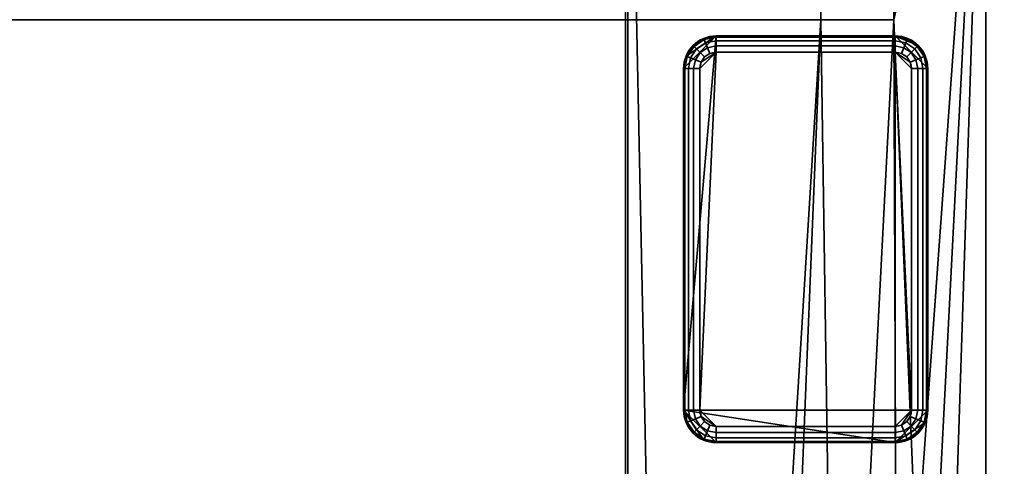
# Model space of a CAD drawing. Header units: millimetres. Extents: x -508 to 6708, y -110 to 248.
# Tile 1006 of 1056: x 1809 to 1870, y 175 to 202. Entities that reach past the tile are written whole.
import ezdxf

# ---------------------------------------------------------------- set-up
doc = ezdxf.new("R2010")
doc.units = ezdxf.units.MM
doc.layers.add('151', color=7, linetype='Continuous', true_color=0xffffff)

# ---------------------------------------------------------------- blocks, each defined once
blk = doc.blocks.new('UG_SURFACE_002')
at = {"layer": '151', "color": 252, "linetype": 'Continuous', "lineweight": 35}
for points in [[(2057.5, -5.3, 2215.25), (2057.5, 229.4, 2215.25), (942.5, 229.4, 2215.25), (942.5, -5.3, 2215.25)], [(1092.5, -5.3, 2065.25), (1092.5, 229.4, 2065.25), (1907.5, 229.4, 2065.25), (1907.5, -5.3, 2065.25)]]:
    blk.add_3dface(points, dxfattribs=at)
blk = doc.blocks.new('UG_SURFACE_276')
at = {"layer": '151', "color": 7, "linetype": 'Continuous', "lineweight": 35}
for points in [[(1846.65, 10.15, 2003.9), (1846.65, 228.15, 2003.9), (1153.35, 228.15, 2003.9), (1153.35, 10.15, 2003.9)], [(1153.5, 10.15, 2003.75), (1153.5, 228.15, 2003.75), (1846.5, 228.15, 2003.75), (1846.5, 10.15, 2003.75)], [(1846.5, 10.15, 2003.75), (1846.5, 228.15, 2003.75), (1846.65, 228.15, 2003.9), (1846.65, 10.15, 2003.9)]]:
    blk.add_3dface(points, dxfattribs=at)
blk = doc.blocks.new('UG_SURFACE_277')
at = {"layer": '151', "color": 41, "linetype": 'Continuous', "lineweight": 35}
for points in [[(1131.35, 66.5, 2025.9), (1868.65, 66.5, 2025.9), (1868.65, 228.15, 2025.9), (1131.35, 228.15, 2025.9)], [(1863, 228.15, 2020.25), (1863, 202.3, 2020.25), (1137, 202.3, 2020.25), (1137, 228.15, 2020.25)], [(1858.5, 202.3, 2015.75), (1858.5, 228.15, 2015.75), (1141.5, 228.15, 2015.75), (1141.5, 202.3, 2015.75)], [(1846.65, 228.15, 2003.9), (1846.65, 10.15, 2003.9), (1153.35, 10.15, 2003.9), (1153.35, 228.15, 2003.9)], [(1851, 18.5, 2008.25), (1846.65, 228.15, 2003.9), (1858.5, 228.15, 2015.75), (1858.5, 202.3, 2015.75)], [(1851, 18.5, 2008.25), (1851, 10.15, 2008.25), (1846.65, 10.15, 2003.9), (1846.65, 228.15, 2003.9)], [(1863, 202.3, 2020.25), (1863, 228.15, 2020.25), (1868.65, 228.15, 2025.9), (1868.65, 66.5, 2025.9)], [(1863, 202.3, 2020.25), (1858.5, 202.3, 2015.75), (1141.5, 202.3, 2015.75), (1137, 202.3, 2020.25)], [(1853.5, 18.5, 2010.75), (1851, 18.5, 2008.25), (1858.5, 202.3, 2015.75), (1860.5, 70, 2017.75)], [(1863.5, 70, 2020.75), (1860.5, 70, 2017.75), (1858.5, 202.3, 2015.75), (1863, 202.3, 2020.25)], [(1863.5, 70, 2020.75), (1863, 202.3, 2020.25), (1868.65, 66.5, 2025.9)]]:
    blk.add_3dface(points, dxfattribs=at)
blk = doc.blocks.new('UG_SURFACE_284')
at = {"layer": '151', "color": 7, "linetype": 'Continuous', "lineweight": 35}
for points in [[(1846.5, 10.15, -4.75), (1846.5, 228.15, -4.75), (1846.65, 228.15, -4.75), (1846.65, 10.15, -4.75)], [(1846.65, 10.15, 2003.9), (1846.65, 228.15, 2003.9), (1846.5, 228.15, 2003.75), (1846.5, 10.15, 2003.75)], [(1846.5, 10.15, 2003.75), (1846.5, 228.15, 2003.75), (1846.5, 228.15, -4.75), (1846.5, 10.15, -4.75)], [(1846.65, 10.15, -4.75), (1846.65, 228.15, -4.75), (1846.65, 228.15, 2003.9), (1846.65, 10.15, 2003.9)]]:
    blk.add_3dface(points, dxfattribs=at)
blk = doc.blocks.new('UG_SURFACE_287')
at = {"layer": '151', "color": 253, "linetype": 'Continuous', "lineweight": 35}
for points in [[(1850.227, 200.065, -4.75), (1850.075, 199.3, -4.75), (1852.075, 201.3, -4.75)], [(1850.075, 178.3, -4.75), (1863.075, 176.3, -4.75), (1863.075, 201.3, -4.75), (1852.075, 201.3, -4.75)], [(1850.075, 199.3, -4.75), (1850.075, 178.3, -4.75), (1852.075, 201.3, -4.75)], [(1852.075, 201.3, -4.75), (1851.31, 201.148, -4.75), (1850.661, 200.714, -4.75), (1850.227, 200.065, -4.75)], [(1851.31, 201.148, -4.75), (1851.31, 201.148, -6.75), (1850.661, 200.714, -6.75), (1850.661, 200.714, -4.75)], [(1851.339, 201.077, -7.133), (1850.715, 200.66, -7.133), (1850.661, 200.714, -6.75), (1851.31, 201.148, -6.75)], [(1851.422, 200.877, -7.457), (1850.868, 200.507, -7.457), (1850.715, 200.66, -7.133), (1851.339, 201.077, -7.133)], [(1851.546, 200.577, -7.674), (1851.097, 200.278, -7.674), (1850.868, 200.507, -7.457), (1851.422, 200.877, -7.457)], [(1852.075, 201.3, -4.75), (1852.075, 201.3, -6.75), (1851.31, 201.148, -6.75), (1851.31, 201.148, -4.75)], [(1852.075, 201.224, -7.133), (1851.339, 201.077, -7.133), (1851.31, 201.148, -6.75), (1852.075, 201.3, -6.75)], [(1852.075, 201.007, -7.457), (1851.422, 200.877, -7.457), (1851.339, 201.077, -7.133), (1852.075, 201.224, -7.133)], [(1852.075, 200.683, -7.674), (1851.546, 200.577, -7.674), (1851.422, 200.877, -7.457), (1852.075, 201.007, -7.457)], [(1863.075, 201.3, -6.75), (1852.075, 201.3, -6.75), (1852.075, 201.3, -4.75), (1863.075, 201.3, -4.75)], [(1852.075, 201.3, -6.75), (1863.075, 201.3, -6.75), (1863.075, 201.224, -7.133), (1852.075, 201.224, -7.133)], [(1852.075, 201.224, -7.133), (1863.075, 201.224, -7.133), (1863.075, 201.007, -7.457), (1852.075, 201.007, -7.457)], [(1852.075, 201.007, -7.457), (1863.075, 201.007, -7.457), (1863.075, 200.683, -7.674), (1852.075, 200.683, -7.674)], [(1863.075, 201.3, -4.75), (1865.075, 199.3, -4.75), (1864.923, 200.065, -4.75), (1864.489, 200.714, -4.75)], [(1865.075, 178.3, -4.75), (1865.075, 199.3, -4.75), (1863.075, 201.3, -4.75), (1863.075, 176.3, -4.75)], [(1864.489, 200.714, -4.75), (1863.84, 201.148, -4.75), (1863.075, 201.3, -4.75)], [(1863.84, 201.148, -4.75), (1863.84, 201.148, -6.75), (1863.075, 201.3, -6.75), (1863.075, 201.3, -4.75)], [(1863.811, 201.077, -7.133), (1863.075, 201.224, -7.133), (1863.075, 201.3, -6.75), (1863.84, 201.148, -6.75)], [(1863.728, 200.877, -7.457), (1863.075, 201.007, -7.457), (1863.075, 201.224, -7.133), (1863.811, 201.077, -7.133)], [(1863.604, 200.577, -7.674), (1863.075, 200.683, -7.674), (1863.075, 201.007, -7.457), (1863.728, 200.877, -7.457)], [(1864.053, 200.278, -7.674), (1863.604, 200.577, -7.674), (1863.728, 200.877, -7.457), (1864.282, 200.507, -7.457)], [(1864.282, 200.507, -7.457), (1863.728, 200.877, -7.457), (1863.811, 201.077, -7.133), (1864.435, 200.66, -7.133)], [(1864.435, 200.66, -7.133), (1863.811, 201.077, -7.133), (1863.84, 201.148, -6.75), (1864.489, 200.714, -6.75)], [(1864.489, 200.714, -4.75), (1864.489, 200.714, -6.75), (1863.84, 201.148, -6.75), (1863.84, 201.148, -4.75)], [(1850.661, 200.714, -4.75), (1850.661, 200.714, -6.75), (1850.227, 200.065, -6.75), (1850.227, 200.065, -4.75)], [(1850.715, 200.66, -7.133), (1850.298, 200.036, -7.133), (1850.227, 200.065, -6.75), (1850.661, 200.714, -6.75)], [(1850.868, 200.507, -7.457), (1850.498, 199.953, -7.457), (1850.298, 200.036, -7.133), (1850.715, 200.66, -7.133)], [(1851.097, 200.278, -7.674), (1850.798, 199.829, -7.674), (1850.498, 199.953, -7.457), (1850.868, 200.507, -7.457)], [(1851.368, 200.007, -7.75), (1851.151, 199.683, -7.75), (1850.798, 199.829, -7.674), (1851.097, 200.278, -7.674)], [(1852.075, 200.3, -7.75), (1851.075, 199.3, -7.75), (1851.151, 199.683, -7.75)], [(1852.075, 200.3, -7.75), (1851.075, 178.3, -7.75), (1851.075, 199.3, -7.75)], [(1852.075, 200.3, -7.75), (1863.075, 200.3, -7.75), (1864.075, 178.3, -7.75), (1851.075, 178.3, -7.75)], [(1851.692, 200.224, -7.75), (1851.368, 200.007, -7.75), (1851.097, 200.278, -7.674), (1851.546, 200.577, -7.674)], [(1851.151, 199.683, -7.75), (1851.368, 200.007, -7.75), (1851.692, 200.224, -7.75), (1852.075, 200.3, -7.75)], [(1852.075, 200.3, -7.75), (1851.692, 200.224, -7.75), (1851.546, 200.577, -7.674), (1852.075, 200.683, -7.674)], [(1852.075, 200.683, -7.674), (1863.075, 200.683, -7.674), (1863.075, 200.3, -7.75), (1852.075, 200.3, -7.75)], [(1863.458, 200.224, -7.75), (1863.075, 200.3, -7.75), (1863.075, 200.683, -7.674), (1863.604, 200.577, -7.674)], [(1863.075, 200.3, -7.75), (1863.458, 200.224, -7.75), (1863.782, 200.007, -7.75), (1863.999, 199.683, -7.75)], [(1863.999, 199.683, -7.75), (1864.075, 199.3, -7.75), (1863.075, 200.3, -7.75)], [(1864.075, 199.3, -7.75), (1864.075, 178.3, -7.75), (1863.075, 200.3, -7.75)], [(1863.782, 200.007, -7.75), (1863.458, 200.224, -7.75), (1863.604, 200.577, -7.674), (1864.053, 200.278, -7.674)], [(1863.999, 199.683, -7.75), (1863.782, 200.007, -7.75), (1864.053, 200.278, -7.674), (1864.352, 199.829, -7.674)], [(1864.352, 199.829, -7.674), (1864.053, 200.278, -7.674), (1864.282, 200.507, -7.457), (1864.652, 199.953, -7.457)], [(1864.652, 199.953, -7.457), (1864.282, 200.507, -7.457), (1864.435, 200.66, -7.133), (1864.852, 200.036, -7.133)], [(1864.852, 200.036, -7.133), (1864.435, 200.66, -7.133), (1864.489, 200.714, -6.75), (1864.923, 200.065, -6.75)], [(1864.923, 200.065, -4.75), (1864.923, 200.065, -6.75), (1864.489, 200.714, -6.75), (1864.489, 200.714, -4.75)], [(1850.227, 200.065, -4.75), (1850.227, 200.065, -6.75), (1850.075, 199.3, -6.75), (1850.075, 199.3, -4.75)], [(1850.298, 200.036, -7.133), (1850.151, 199.3, -7.133), (1850.075, 199.3, -6.75), (1850.227, 200.065, -6.75)], [(1850.498, 199.953, -7.457), (1850.368, 199.3, -7.457), (1850.151, 199.3, -7.133), (1850.298, 200.036, -7.133)], [(1850.798, 199.829, -7.674), (1850.692, 199.3, -7.674), (1850.368, 199.3, -7.457), (1850.498, 199.953, -7.457)], [(1851.151, 199.683, -7.75), (1851.075, 199.3, -7.75), (1850.692, 199.3, -7.674), (1850.798, 199.829, -7.674)], [(1864.075, 199.3, -7.75), (1863.999, 199.683, -7.75), (1864.352, 199.829, -7.674), (1864.458, 199.3, -7.674)], [(1864.458, 199.3, -7.674), (1864.352, 199.829, -7.674), (1864.652, 199.953, -7.457), (1864.782, 199.3, -7.457)], [(1864.782, 199.3, -7.457), (1864.652, 199.953, -7.457), (1864.852, 200.036, -7.133), (1864.999, 199.3, -7.133)], [(1864.999, 199.3, -7.133), (1864.852, 200.036, -7.133), (1864.923, 200.065, -6.75), (1865.075, 199.3, -6.75)], [(1865.075, 199.3, -4.75), (1865.075, 199.3, -6.75), (1864.923, 200.065, -6.75), (1864.923, 200.065, -4.75)], [(1850.075, 199.3, -6.75), (1850.075, 178.3, -6.75), (1850.075, 178.3, -4.75), (1850.075, 199.3, -4.75)], [(1850.075, 178.3, -6.75), (1850.075, 199.3, -6.75), (1850.151, 199.3, -7.133), (1850.151, 178.3, -7.133)], [(1850.151, 178.3, -7.133), (1850.151, 199.3, -7.133), (1850.368, 199.3, -7.457), (1850.368, 178.3, -7.457)], [(1850.368, 178.3, -7.457), (1850.368, 199.3, -7.457), (1850.692, 199.3, -7.674), (1850.692, 178.3, -7.674)], [(1850.692, 178.3, -7.674), (1850.692, 199.3, -7.674), (1851.075, 199.3, -7.75), (1851.075, 178.3, -7.75)], [(1864.458, 199.3, -7.674), (1864.458, 178.3, -7.674), (1864.075, 178.3, -7.75), (1864.075, 199.3, -7.75)], [(1864.782, 199.3, -7.457), (1864.782, 178.3, -7.457), (1864.458, 178.3, -7.674), (1864.458, 199.3, -7.674)], [(1864.999, 199.3, -7.133), (1864.999, 178.3, -7.133), (1864.782, 178.3, -7.457), (1864.782, 199.3, -7.457)], [(1865.075, 199.3, -6.75), (1865.075, 178.3, -6.75), (1864.999, 178.3, -7.133), (1864.999, 199.3, -7.133)], [(1865.075, 178.3, -6.75), (1865.075, 199.3, -6.75), (1865.075, 199.3, -4.75), (1865.075, 178.3, -4.75)], [(1850.075, 178.3, -4.75), (1850.075, 178.3, -6.75), (1850.227, 177.535, -6.75), (1850.227, 177.535, -4.75)], [(1850.151, 178.3, -7.133), (1850.298, 177.564, -7.133), (1850.227, 177.535, -6.75), (1850.075, 178.3, -6.75)], [(1850.075, 178.3, -4.75), (1850.227, 177.535, -4.75), (1850.661, 176.886, -4.75), (1851.31, 176.452, -4.75)], [(1851.31, 176.452, -4.75), (1852.075, 176.3, -4.75), (1850.075, 178.3, -4.75)], [(1852.075, 176.3, -4.75), (1863.075, 176.3, -4.75), (1850.075, 178.3, -4.75)], [(1850.368, 178.3, -7.457), (1850.498, 177.647, -7.457), (1850.298, 177.564, -7.133), (1850.151, 178.3, -7.133)], [(1850.692, 178.3, -7.674), (1850.798, 177.771, -7.674), (1850.498, 177.647, -7.457), (1850.368, 178.3, -7.457)], [(1851.075, 178.3, -7.75), (1851.151, 177.917, -7.75), (1850.798, 177.771, -7.674), (1850.692, 178.3, -7.674)], [(1851.151, 177.917, -7.75), (1851.368, 177.593, -7.75), (1851.097, 177.322, -7.674), (1850.798, 177.771, -7.674)], [(1863.075, 177.3, -7.75), (1852.075, 177.3, -7.75), (1851.075, 178.3, -7.75), (1864.075, 178.3, -7.75)], [(1851.151, 177.917, -7.75), (1851.075, 178.3, -7.75), (1852.075, 177.3, -7.75)], [(1852.075, 177.3, -7.75), (1851.692, 177.376, -7.75), (1851.368, 177.593, -7.75), (1851.151, 177.917, -7.75)], [(1864.923, 177.535, -4.75), (1865.075, 178.3, -4.75), (1863.075, 176.3, -4.75)], [(1863.458, 177.376, -7.75), (1863.075, 177.3, -7.75), (1864.075, 178.3, -7.75)], [(1864.075, 178.3, -7.75), (1863.999, 177.917, -7.75), (1863.782, 177.593, -7.75), (1863.458, 177.376, -7.75)], [(1863.782, 177.593, -7.75), (1863.999, 177.917, -7.75), (1864.352, 177.771, -7.674), (1864.053, 177.322, -7.674)], [(1863.999, 177.917, -7.75), (1864.075, 178.3, -7.75), (1864.458, 178.3, -7.674), (1864.352, 177.771, -7.674)], [(1864.352, 177.771, -7.674), (1864.458, 178.3, -7.674), (1864.782, 178.3, -7.457), (1864.652, 177.647, -7.457)], [(1864.652, 177.647, -7.457), (1864.782, 178.3, -7.457), (1864.999, 178.3, -7.133), (1864.852, 177.564, -7.133)], [(1864.852, 177.564, -7.133), (1864.999, 178.3, -7.133), (1865.075, 178.3, -6.75), (1864.923, 177.535, -6.75)], [(1864.923, 177.535, -4.75), (1864.923, 177.535, -6.75), (1865.075, 178.3, -6.75), (1865.075, 178.3, -4.75)], [(1850.298, 177.564, -7.133), (1850.715, 176.94, -7.133), (1850.661, 176.886, -6.75), (1850.227, 177.535, -6.75)], [(1850.227, 177.535, -4.75), (1850.227, 177.535, -6.75), (1850.661, 176.886, -6.75), (1850.661, 176.886, -4.75)], [(1850.498, 177.647, -7.457), (1850.868, 177.093, -7.457), (1850.715, 176.94, -7.133), (1850.298, 177.564, -7.133)], [(1850.798, 177.771, -7.674), (1851.097, 177.322, -7.674), (1850.868, 177.093, -7.457), (1850.498, 177.647, -7.457)], [(1851.097, 177.322, -7.674), (1851.546, 177.023, -7.674), (1851.422, 176.723, -7.457), (1850.868, 177.093, -7.457)], [(1851.368, 177.593, -7.75), (1851.692, 177.376, -7.75), (1851.546, 177.023, -7.674), (1851.097, 177.322, -7.674)], [(1851.692, 177.376, -7.75), (1852.075, 177.3, -7.75), (1852.075, 176.917, -7.674), (1851.546, 177.023, -7.674)], [(1863.075, 176.917, -7.674), (1852.075, 176.917, -7.674), (1852.075, 177.3, -7.75), (1863.075, 177.3, -7.75)], [(1863.075, 176.3, -4.75), (1863.84, 176.452, -4.75), (1864.489, 176.886, -4.75), (1864.923, 177.535, -4.75)], [(1863.075, 177.3, -7.75), (1863.458, 177.376, -7.75), (1863.604, 177.023, -7.674), (1863.075, 176.917, -7.674)], [(1863.458, 177.376, -7.75), (1863.782, 177.593, -7.75), (1864.053, 177.322, -7.674), (1863.604, 177.023, -7.674)], [(1863.604, 177.023, -7.674), (1864.053, 177.322, -7.674), (1864.282, 177.093, -7.457), (1863.728, 176.723, -7.457)], [(1864.053, 177.322, -7.674), (1864.352, 177.771, -7.674), (1864.652, 177.647, -7.457), (1864.282, 177.093, -7.457)], [(1864.282, 177.093, -7.457), (1864.652, 177.647, -7.457), (1864.852, 177.564, -7.133), (1864.435, 176.94, -7.133)], [(1864.435, 176.94, -7.133), (1864.852, 177.564, -7.133), (1864.923, 177.535, -6.75), (1864.489, 176.886, -6.75)], [(1864.489, 176.886, -4.75), (1864.489, 176.886, -6.75), (1864.923, 177.535, -6.75), (1864.923, 177.535, -4.75)], [(1850.715, 176.94, -7.133), (1851.339, 176.523, -7.133), (1851.31, 176.452, -6.75), (1850.661, 176.886, -6.75)], [(1850.661, 176.886, -4.75), (1850.661, 176.886, -6.75), (1851.31, 176.452, -6.75), (1851.31, 176.452, -4.75)], [(1850.868, 177.093, -7.457), (1851.422, 176.723, -7.457), (1851.339, 176.523, -7.133), (1850.715, 176.94, -7.133)], [(1851.422, 176.723, -7.457), (1852.075, 176.593, -7.457), (1852.075, 176.376, -7.133), (1851.339, 176.523, -7.133)], [(1851.546, 177.023, -7.674), (1852.075, 176.917, -7.674), (1852.075, 176.593, -7.457), (1851.422, 176.723, -7.457)], [(1863.075, 176.593, -7.457), (1852.075, 176.593, -7.457), (1852.075, 176.917, -7.674), (1863.075, 176.917, -7.674)], [(1863.075, 176.917, -7.674), (1863.604, 177.023, -7.674), (1863.728, 176.723, -7.457), (1863.075, 176.593, -7.457)], [(1863.075, 176.593, -7.457), (1863.728, 176.723, -7.457), (1863.811, 176.523, -7.133), (1863.075, 176.376, -7.133)], [(1863.728, 176.723, -7.457), (1864.282, 177.093, -7.457), (1864.435, 176.94, -7.133), (1863.811, 176.523, -7.133)], [(1863.811, 176.523, -7.133), (1864.435, 176.94, -7.133), (1864.489, 176.886, -6.75), (1863.84, 176.452, -6.75)], [(1863.84, 176.452, -4.75), (1863.84, 176.452, -6.75), (1864.489, 176.886, -6.75), (1864.489, 176.886, -4.75)], [(1851.339, 176.523, -7.133), (1852.075, 176.376, -7.133), (1852.075, 176.3, -6.75), (1851.31, 176.452, -6.75)], [(1851.31, 176.452, -4.75), (1851.31, 176.452, -6.75), (1852.075, 176.3, -6.75), (1852.075, 176.3, -4.75)], [(1863.075, 176.376, -7.133), (1852.075, 176.376, -7.133), (1852.075, 176.593, -7.457), (1863.075, 176.593, -7.457)], [(1863.075, 176.3, -6.75), (1852.075, 176.3, -6.75), (1852.075, 176.376, -7.133), (1863.075, 176.376, -7.133)], [(1852.075, 176.3, -6.75), (1863.075, 176.3, -6.75), (1863.075, 176.3, -4.75), (1852.075, 176.3, -4.75)], [(1863.075, 176.376, -7.133), (1863.811, 176.523, -7.133), (1863.84, 176.452, -6.75), (1863.075, 176.3, -6.75)], [(1863.075, 176.3, -4.75), (1863.075, 176.3, -6.75), (1863.84, 176.452, -6.75), (1863.84, 176.452, -4.75)]]:
    blk.add_3dface(points, dxfattribs=at)
blk = doc.blocks.new('UG_SURFACE_288')
at = {"layer": '151', "color": 41, "linetype": 'Continuous', "lineweight": 35}
for points in [[(1846.65, 228.15, -4.75), (1846.65, 10.15, -4.75), (1846.65, 10.15, 2003.9), (1846.65, 228.15, 2003.9)], [(1846.65, 10.15, -4.75), (1846.65, 228.15, -4.75), (1858.5, 228.15, -4.75), (1858.5, 202.3, -4.75)], [(1858.5, 202.3, 2015.75), (1858.5, 228.15, 2015.75), (1846.65, 228.15, 2003.9), (1851, 18.5, 2008.25)], [(1846.65, 228.15, 2003.9), (1846.65, 10.15, 2003.9), (1851, 10.15, 2008.25), (1851, 18.5, 2008.25)], [(1860.5, 70, 2017.75), (1868.65, 228.15, 2025.9), (1853.5, 18.5, 2010.75)], [(1863, 202.3, 2020.25), (1853.5, 18.5, 2010.75), (1868.65, 228.15, 2025.9)], [(1858.5, 202.3, -4.75), (1858.5, 228.15, -4.75), (1858.5, 228.15, 2015.75), (1858.5, 202.3, 2015.75)], [(1868.65, 228.15, 2025.9), (1860.5, 70, 2017.75), (1863.5, 70, 2020.75)], [(1863, 228.15, -4.75), (1863, 202.3, -4.75), (1863, 202.3, 2020.25), (1863, 228.15, 2020.25)], [(1863, 202.3, -4.75), (1863, 228.15, -4.75), (1868.65, 228.15, -4.75), (1868.65, 66.5, -4.75)], [(1868.65, 228.15, 2025.9), (1863, 228.15, 2020.25), (1863, 202.3, 2020.25)], [(1863.5, 70, 2020.75), (1863.5, 66.5, 2020.75), (1868.65, 66.5, 2025.9), (1868.65, 228.15, 2025.9)], [(1868.65, 66.5, 2025.9), (1868.65, 66.5, -4.75), (1868.65, 228.15, -4.75), (1868.65, 228.15, 2025.9)], [(1846.65, 10.15, -4.75), (1858.5, 202.3, -4.75), (1851, 18.5, -4.75)], [(1858.5, 202.3, -4.75), (1860.5, 70, -4.75), (1853.5, 18.5, -4.75), (1851, 18.5, -4.75)], [(1851, 18.5, 2008.25), (1853.5, 18.5, 2010.75), (1863, 202.3, 2020.25), (1858.5, 202.3, 2015.75)], [(1863, 202.3, 2020.25), (1863, 202.3, -4.75), (1858.5, 202.3, -4.75), (1858.5, 202.3, 2015.75)], [(1858.5, 202.3, -4.75), (1863, 202.3, -4.75), (1863.5, 70, -4.75), (1860.5, 70, -4.75)], [(1863.5, 70, -4.75), (1863, 202.3, -4.75), (1868.65, 66.5, -4.75)]]:
    blk.add_3dface(points, dxfattribs=at)

msp = doc.modelspace()

# ---------------------------------------------------------------- linework, layer by layer
at = {"layer": '151', "color": 253, "linetype": 'Continuous', "lineweight": -3}
for p, q in [((1846.5, 10.15, 2003.75), (1846.5, 228.15, 2003.75)), ((1846.5, 10.15, 2003.75), (1846.5, 228.15, 2003.75)), ((1846.5, 10.15, -4.75), (1846.5, 228.15, -4.75)), ((1846.65, 10.15, 2003.9), (1846.65, 228.15, 2003.9)), ((1846.65, 228.15, 2003.9), (1846.65, 10.15, 2003.9)), ((1846.65, 228.15, 2003.9), (1846.65, 10.15, 2003.9)), ((1846.65, 10.15, 2003.9), (1846.65, 228.15, 2003.9)), ((1846.65, 228.15, -4.75), (1846.65, 10.15, -4.75)), ((1846.65, 10.15, -4.75), (1846.65, 228.15, -4.75)), ((1868.65, 66.5, 2025.9), (1868.65, 228.15, 2025.9)), ((1868.65, 66.5, -4.75), (1868.65, 228.15, -4.75)), ((1868.65, 66.5, 2025.9), (1868.65, 228.15, 2025.9)), ((1852.075, 201.3, -4.75), (1863.075, 201.3, -4.75)), ((1863.075, 201.3, -6.75), (1852.075, 201.3, -6.75)), ((1852.075, 201.3, -6.75), (1852.075, 201.3, -4.75)), ((1863.075, 201.3, -6.75), (1863.075, 201.3, -4.75)), ((1852.075, 200.3, -7.75), (1863.075, 200.3, -7.75)), ((1850.075, 199.3, -6.75), (1850.075, 199.3, -4.75)), ((1850.075, 199.3, -6.75), (1850.075, 178.3, -6.75)), ((1850.075, 178.3, -4.75), (1850.075, 199.3, -4.75)), ((1851.075, 178.3, -7.75), (1851.075, 199.3, -7.75)), ((1864.075, 199.3, -7.75), (1864.075, 178.3, -7.75)), ((1865.075, 178.3, -6.75), (1865.075, 199.3, -6.75)), ((1865.075, 199.3, -4.75), (1865.075, 178.3, -4.75)), ((1865.075, 199.3, -6.75), (1865.075, 199.3, -4.75)), ((1850.075, 178.3, -6.75), (1850.075, 178.3, -4.75)), ((1865.075, 178.3, -6.75), (1865.075, 178.3, -4.75)), ((1863.075, 177.3, -7.75), (1852.075, 177.3, -7.75)), ((1863.075, 176.3, -4.75), (1852.075, 176.3, -4.75)), ((1852.075, 176.3, -6.75), (1852.075, 176.3, -4.75)), ((1852.075, 176.3, -6.75), (1863.075, 176.3, -6.75)), ((1863.075, 176.3, -6.75), (1863.075, 176.3, -4.75))]:
    msp.add_line(p, q, dxfattribs=at)
for centre, start, end in [((1852.075, 199.3, -6.75), 90, 180), ((1863.075, 199.3, -6.75), 0, 90), ((1852.075, 178.3, -6.75), 180, 270), ((1863.075, 178.3, -6.75), 270, 360)]:
    msp.add_arc(centre, 2, start, end, dxfattribs=at)
at = {"layer": '151', "color": 253, "linetype": 'Continuous', "lineweight": -3, "extrusion": (0, 0, -1)}
for centre, radius, start, end in [((-1852.075, 199.3, 4.75), 2, 360, 90), ((-1863.075, 199.3, 4.75), 2, 90, 180), ((-1852.075, 199.3, 7.75), 1, 360, 90), ((-1863.075, 199.3, 7.75), 1, 90, 180), ((-1852.075, 178.3, 4.75), 2, 270, 360), ((-1852.075, 178.3, 7.75), 1, 270, 0), ((-1863.075, 178.3, 7.75), 1, 180, 270), ((-1863.075, 178.3, 4.75), 2, 180, 270)]:
    msp.add_arc(centre, radius, start, end, dxfattribs=at)
at = {"layer": '151', "color": 253, "linetype": 'Continuous', "lineweight": -3, "extrusion": (1, 0, 0)}
for centre, start, end in [((200.3, -6.75, 1852.075), 270, 0), ((200.3, -6.75, 1863.075), 270, 0), ((177.3, -6.75, 1852.075), 180, 270), ((177.3, -6.75, 1863.075), 180, 270)]:
    msp.add_arc(centre, 1, start, end, dxfattribs=at)
at = {"layer": '151', "color": 253, "linetype": 'Continuous', "lineweight": -3, "extrusion": (0, 1, -6.93889e-16)}
for centre, start, end in [((-1851.075, -6.75, 199.3), 270, 0), ((-1864.075, -6.75, 199.3), 180, 270), ((-1851.075, -6.75, 178.3), 270, 0)]:
    msp.add_arc(centre, 1, start, end, dxfattribs=at)
at = {"layer": '151', "color": 253, "linetype": 'Continuous', "lineweight": -3, "extrusion": (0, 1, 0)}
msp.add_arc((-1864.075, -6.75, 178.3), 1, 180, 270, dxfattribs=at)

# ---------------------------------------------------------------- block references
at = {"layer": '151', "color": 253, "linetype": 'Continuous', "lineweight": -3}
for name in ['UG_SURFACE_276', 'UG_SURFACE_284', 'UG_SURFACE_002', 'UG_SURFACE_277', 'UG_SURFACE_288', 'UG_SURFACE_287']:
    msp.add_blockref(name, (0, 0), dxfattribs=at)

doc.saveas('drawing.dxf')
